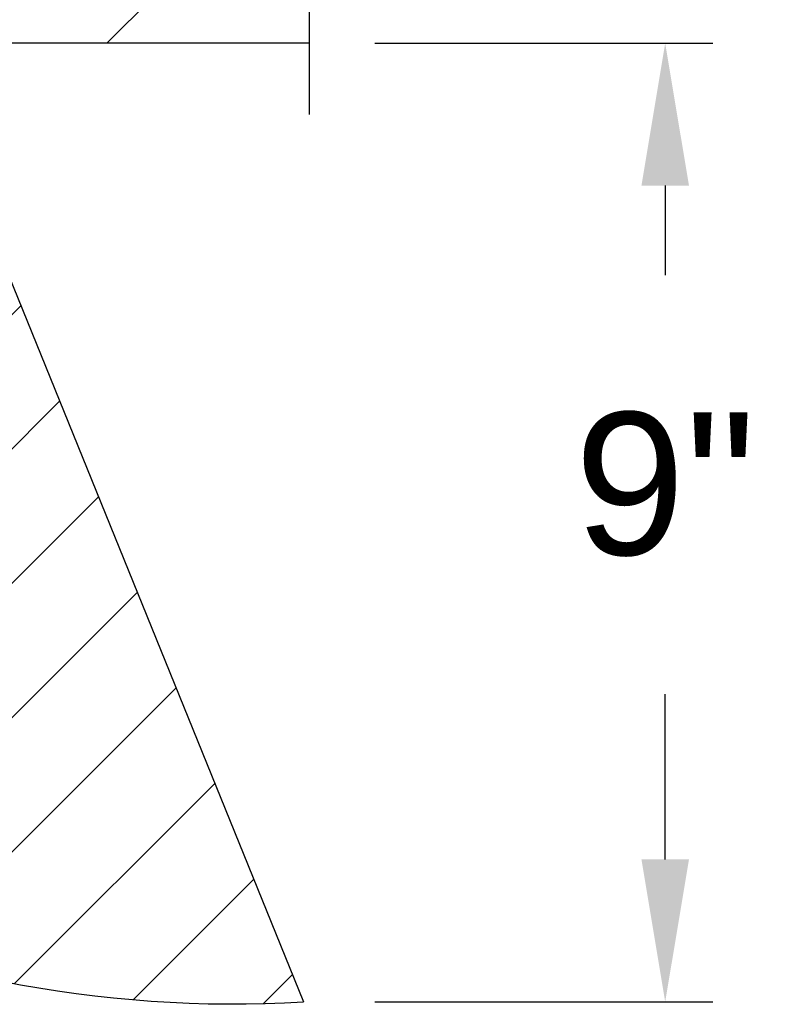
# Model space of a CAD drawing. Header units: inches. Extents: x 170 to 312, y 215 to 248.
# Tile 317 of 529: x 231.818 to 232.309, y 238.092 to 238.74. Entities that reach past the tile are written whole.
import ezdxf

# ---------------------------------------------------------------- set-up
doc = ezdxf.new("R2010")
doc.units = ezdxf.units.IN
doc.header["$LTSCALE"] = 0.25
doc.header["$MEASUREMENT"] = 0
doc.layers.add('ANNOTATIONS', color=1, linetype='Continuous')
doc.layers.add('MOTOR LH', color=7, linetype='Continuous')
doc.styles.add('ARIAL', font='arial.ttf', dxfattribs={"height": 0.09375})
doc.dimstyles.new('STANDARD$0', dxfattribs={"dimtxt": 0.09375, "dimasz": 0.09375, "dimexe": 0.03125, "dimexo": 0.046875, "dimgap": 0.09, "dimtad": 0, "dimtih": 1, "dimtoh": 1, "dimdec": 4, "dimzin": 0, "dimdsep": 46, "dimtxsty": 'ARIAL', "dimcen": 0.09, "dimadec": 0, "dimazin": 0, "dimtfac": 1, "dimtdec": 4, "dimtofl": 0, "dimtmove": 0, "dimatfit": 1, "dimfxl": 1, "dimtolj": 1, "dimtzin": 0, "dimarcsym": 0})

# ---------------------------------------------------------------- blocks, each defined once
blk = doc.blocks.new('*D63')
at = {"layer": 'ANNOTATIONS', "color": 0, "linetype": 'ByBlock', "lineweight": -2, "transparency": 16777216}
for p, q in [((232.0519674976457, 238.7245569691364), (232.274100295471, 238.7245569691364)), ((232.242850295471, 238.6308069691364), (232.242850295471, 238.5719828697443)), ((232.242850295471, 238.1875272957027), (232.242850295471, 238.2962504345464)), ((232.0519674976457, 238.0937772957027), (232.274100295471, 238.0937772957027))]:
    blk.add_line(p, q, dxfattribs=at)
at = {"layer": 'ANNOTATIONS', "color": 0, "transparency": 16777216}
for points in [[(232.227225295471, 238.6308069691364), (232.258475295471, 238.6308069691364), (232.242850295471, 238.7245569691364)], [(232.227225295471, 238.1875272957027), (232.258475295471, 238.1875272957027), (232.242850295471, 238.0937772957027)]]:
    blk.add_solid(points, dxfattribs=at)
at = {"layer": 'defpoints', "color": 0, "transparency": 16777216}
for p in [(232.0050924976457, 238.7245569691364), (232.242850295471, 238.7245569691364), (232.0050924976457, 238.0937772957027)]:
    blk.add_point(p, dxfattribs=at)
at = {"layer": 'ANNOTATIONS', "color": 0, "transparency": 16777216, "insert": (232.242850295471, 238.4341166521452), "char_height": 0.09375, "attachment_point": 5, "style": 'ARIAL'}
blk.add_mtext('\\A1;9"', dxfattribs=at)

msp = doc.modelspace()

# ---------------------------------------------------------------- hatches: boundary and pattern name
at = {"layer": 'MOTOR LH'}
h = msp.add_hatch(dxfattribs=at)
h.set_pattern_fill('ANSI31', color=256, style=0)
h.set_pattern_definition([(45, (39.34533412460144, -16.03129922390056), (-0.08838834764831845, 0.08838834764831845), [])])
h.paths.add_polyline_path([(232.0730129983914, 239.0029804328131), (232.0089088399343, 239.0029804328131), (232.0089088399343, 239.2401819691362), (231.3214088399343, 239.2401819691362), (231.3214088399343, 238.7245569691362), (231.3395835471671, 238.7245569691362), (232.0089088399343, 238.7245569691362), (232.0089088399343, 238.9560764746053), (231.9309421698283, 238.9560764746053)])
h = msp.add_hatch(dxfattribs=at)
h.set_pattern_fill('ANSI31', color=256, scale=0.5, style=0)
h.set_pattern_definition([(45, (219.7692190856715, 235.7826082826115), (-0.04419417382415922, 0.04419417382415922), [])])
edge = h.paths.add_edge_path()
edge.add_arc((231.9592925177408, 238.8765415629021), 0.7841030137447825, 215.5586910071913, 273.3485906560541)
edge.add_line((231.8050583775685, 238.5866457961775), (232.0050924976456, 238.0937772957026))
edge.add_line((231.6887743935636, 238.5394084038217), (231.8050583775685, 238.5866457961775))

# ---------------------------------------------------------------- linework, layer by layer
for p, q in [((232.0089088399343, 238.6776819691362), (232.0089088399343, 238.9560764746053)), ((232.0089088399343, 238.7245569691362), (231.3214088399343, 238.7245569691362)), ((231.8050583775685, 238.5866457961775), (232.0050924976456, 238.0937772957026))]:
    msp.add_line(p, q, dxfattribs=at)
msp.add_arc((231.9592925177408, 238.8765415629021), 0.7841030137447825, 215.5586910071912, 273.3485906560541, dxfattribs=at)

# ---------------------------------------------------------------- dimensions: what is measured, and where the dimension line sits
at = {"layer": 'ANNOTATIONS'}
dim = msp.add_linear_dim(base=(232.242850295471, 238.7245569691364), p1=(232.0050924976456, 238.0937772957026), p2=(232.0050924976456, 238.7245569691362), angle=90, text='9"', dimstyle='STANDARD$0', override={"dimpost": '', "dimarcsym": 1}, dxfattribs=at)
dim.commit()
dim.dimension.update_dxf_attribs({"geometry": '*D63', "text_midpoint": (232.242850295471, 238.4341166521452), "dimtype": 160})

doc.saveas('drawing.dxf')
